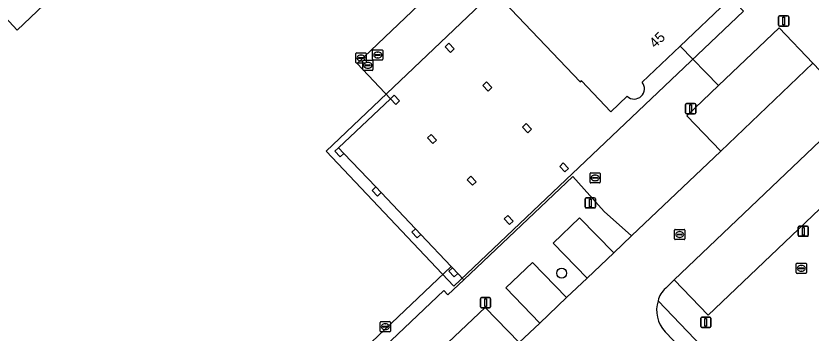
# Model space of a CAD drawing. Extents: x 156141 to 158132, y 385651 to 388333.
# Drawn here: x 156722.3 to 156800.5, y 388132.1 to 388163.2 of the extents above; entities that cross this region are included whole.
import ezdxf

# ---------------------------------------------------------------- set-up
doc = ezdxf.new("R2010")
doc.units = 0
for name, color, linetype in [('IMGEO_Berm_groen', 7, 'Continuous'), ('IMGEO_Boom', 7, 'Continuous'), ('IMGEO_Groenvoorziening', 7, 'Continuous'), ('IMGEO_Kolk', 7, 'Continuous'), ('IMGEO_Lichtmast', 7, 'Continuous'), ('IMGEO_Pand', 7, 'Continuous'), ('IMGEO_Pand_nummerreeks', 7, 'Continuous'), ('IMGEO_Pand_overbouw', 7, 'Continuous'), ('IMGEO_Parkeervlak_gesloten', 7, 'Continuous'), ('IMGEO_Parkeervlak_halfverhard', 7, 'Continuous'), ('IMGEO_Rijbaan_lokaal_halfverhard', 7, 'Continuous'), ('IMGEO_Rijbaan_lokaal_open', 7, 'Continuous'), ('IMGEO_Rioolput', 7, 'Continuous'), ('IMGEO_Voetpad_open', 7, 'Continuous')]:
    doc.layers.add(name, color=color, linetype=linetype)

msp = doc.modelspace()

# ---------------------------------------------------------------- linework, layer by layer
at = {"layer": 'IMGEO_Berm_groen'}
for points in [[(156801.202, 388167.051), (156796.769, 388169.334), (156792.463, 388165.162), (156792.149, 388164.858), (156792.274, 388164.726), (156787.595, 388160.291), (156791.374, 388156.416), (156797.338, 388162.076), (156800.625, 388158.603), (156804.809, 388154.272), (156808.143, 388150.793), (156790.338, 388133.878), (156787.021, 388137.351), (156786.177, 388136.523)], [(156785.423, 388135.304), (156794.819, 388125.508)]]:
    msp.add_lwpolyline(points, dxfattribs=at)
msp.add_arc((156787.749, 388134.708), 2.401, 130.89712, 165.626, dxfattribs=at)
at = {"layer": 'IMGEO_Boom'}
msp.add_circle((156775.959, 388138.007), 0.489, dxfattribs=at)
at = {"layer": 'IMGEO_Groenvoorziening'}
for points in [[(156720.025, 388164.421), (156722.478, 388161.84), (156753.902, 388191.71), (156763.335, 388181.784)], [(156759.387, 388126.065), (156768.458, 388134.643), (156771.778, 388131.207), (156773.807, 388133.11), (156770.474, 388136.571), (156773.101, 388139.064), (156776.425, 388135.604), (156778.459, 388137.514), (156775.119, 388140.942), (156777.721, 388143.452), (156781.092, 388140.014), (156782.822, 388141.664), (156780.127, 388144.074), (156777.06, 388147.503), (156766.352, 388137.351), (156764.786, 388135.867), (156764.38, 388136.295), (156733.965, 388107.459)]]:
    msp.add_lwpolyline(points, dxfattribs=at)
at = {"layer": 'IMGEO_Kolk'}
for p, q in [((156755.746, 388158.695), (156755.746, 388159.547)), ((156755.821, 388159.621), (156756.673, 388159.621)), ((156756.234, 388159.401), (156756.259, 388159.401)), ((156756.747, 388159.547), (156756.747, 388158.695)), ((156756.673, 388158.621), (156755.821, 388158.621)), ((156756.005, 388159.115), (156756.005, 388159.127)), ((156756.443, 388159.078), (156756.045, 388159.078)), ((156756.048, 388159.164), (156756.446, 388159.164)), ((156756.257, 388158.841), (156756.232, 388158.841)), ((156756.489, 388159.127), (156756.489, 388159.115)), ((156758.13, 388132.328), (156758.13, 388133.18)), ((156758.205, 388133.254), (156759.057, 388133.254)), ((156758.389, 388132.748), (156758.389, 388132.76)), ((156758.432, 388132.797), (156758.83, 388132.797)), ((156758.618, 388133.034), (156758.643, 388133.034)), ((156758.873, 388132.76), (156758.873, 388132.748)), ((156759.131, 388133.18), (156759.131, 388132.328)), ((156759.057, 388132.254), (156758.205, 388132.254)), ((156758.827, 388132.711), (156758.429, 388132.711)), ((156758.641, 388132.474), (156758.616, 388132.474))]:
    msp.add_line(p, q, dxfattribs=at)
for points in [[(156755.746, 388158.695), (156755.746, 388159.547)], [(156755.821, 388159.621), (156756.673, 388159.621)], [(156756.747, 388159.547), (156756.747, 388158.695)], [(156756.673, 388158.621), (156755.821, 388158.621)], [(156758.13, 388132.328), (156758.13, 388133.18)], [(156758.205, 388133.254), (156759.057, 388133.254)], [(156759.131, 388133.18), (156759.131, 388132.328)], [(156759.057, 388132.254), (156758.205, 388132.254)]]:
    msp.add_lwpolyline(points, dxfattribs=at)
for centre, radius, start, end in [((156755.823, 388159.545), 0.0765, 91.55205, 178.44795), ((156755.823, 388159.545), 0.0765, 91.55205, 178.44795), ((156756.671, 388159.545), 0.0765, 1.55205, 88.44795), ((156756.671, 388159.545), 0.0765, 1.55205, 88.44795), ((156755.823, 388158.697), 0.0765, 181.55205, 268.44795), ((156755.823, 388158.697), 0.0765, 181.55205, 268.44795), ((156756.045, 388159.124), 0.0403, 85.87752, 175.75265), ((156756.042, 388159.114), 0.0366, 178.93798, 274.71019), ((156756.446, 388159.121), 0.043, 264.86636, 352.45326), ((156756.45, 388159.126), 0.0386, 1.73085, 96.63898), ((156756.671, 388158.697), 0.0765, 271.55205, 358.44795), ((156756.671, 388158.697), 0.0765, 271.55205, 358.44795), ((156758.207, 388133.178), 0.0765, 91.55205, 178.44795), ((156758.207, 388133.178), 0.0765, 91.55205, 178.44795), ((156758.429, 388132.757), 0.0403, 85.87752, 175.75265), ((156758.426, 388132.747), 0.0366, 178.93798, 274.71019), ((156758.83, 388132.754), 0.043, 264.86636, 352.45326), ((156758.834, 388132.759), 0.0386, 1.73085, 96.63898), ((156759.055, 388133.178), 0.0765, 1.55205, 88.44795), ((156759.055, 388133.178), 0.0765, 1.55205, 88.44795), ((156758.207, 388132.33), 0.0765, 181.55205, 268.44795), ((156758.207, 388132.33), 0.0765, 181.55205, 268.44795), ((156759.055, 388132.33), 0.0765, 271.55205, 358.44795), ((156759.055, 388132.33), 0.0765, 271.55205, 358.44795)]:
    msp.add_arc(centre, radius, start, end, dxfattribs=at)
for centre, major_axis, ratio, start_param, end_param in [((156756.233, 388159.121), (-0.387, 0.002), 0.722429, 4.712389, 7.853982), ((156756.258, 388159.121), (-0.39, 0.002), 0.717154, 1.570796, 4.712389), ((156758.617, 388132.754), (-0.387, 0.002), 0.722429, 4.712389, 7.853982), ((156758.642, 388132.754), (-0.39, 0.002), 0.717154, 1.570796, 4.712389)]:
    msp.add_ellipse(centre, major_axis=major_axis, ratio=ratio, start_param=start_param, end_param=end_param, dxfattribs=at)
at = {"layer": 'IMGEO_Lichtmast'}
for p, q in [((156797.37, 388163.25), (156798.16, 388163.25)), ((156798.16, 388163.25), (156797.37, 388163.25)), ((156797.27, 388162.35), (156797.27, 388163.15)), ((156797.27, 388163.15), (156797.27, 388162.35)), ((156798.26, 388163.15), (156798.26, 388162.35)), ((156798.26, 388162.35), (156798.26, 388163.15)), ((156798.16, 388162.25), (156797.37, 388162.25)), ((156797.37, 388162.25), (156798.16, 388162.25)), ((156788.234, 388154.647), (156789.024, 388154.647)), ((156789.024, 388154.647), (156788.234, 388154.647)), ((156788.134, 388153.747), (156788.134, 388154.547)), ((156788.134, 388154.547), (156788.134, 388153.747)), ((156789.124, 388154.547), (156789.124, 388153.747)), ((156789.124, 388153.747), (156789.124, 388154.547)), ((156789.024, 388153.647), (156788.234, 388153.647)), ((156788.234, 388153.647), (156789.024, 388153.647)), ((156778.276, 388144.502), (156778.276, 388145.302)), ((156778.276, 388145.302), (156778.276, 388144.502)), ((156778.376, 388145.402), (156779.166, 388145.402)), ((156779.166, 388145.402), (156778.376, 388145.402)), ((156779.266, 388145.302), (156779.266, 388144.502)), ((156779.266, 388144.502), (156779.266, 388145.302)), ((156779.166, 388144.402), (156778.376, 388144.402)), ((156778.376, 388144.402), (156779.166, 388144.402)), ((156799.202, 388141.722), (156799.202, 388142.522)), ((156799.202, 388142.522), (156799.202, 388141.722)), ((156799.302, 388142.622), (156800.092, 388142.622)), ((156800.092, 388142.622), (156799.302, 388142.622)), ((156800.192, 388142.522), (156800.192, 388141.722)), ((156800.192, 388141.722), (156800.192, 388142.522)), ((156800.092, 388141.622), (156799.302, 388141.622)), ((156799.302, 388141.622), (156800.092, 388141.622)), ((156767.988, 388134.704), (156767.988, 388135.504)), ((156767.988, 388135.504), (156767.988, 388134.704)), ((156768.088, 388135.604), (156768.878, 388135.604)), ((156768.878, 388135.604), (156768.088, 388135.604)), ((156768.978, 388135.504), (156768.978, 388134.704)), ((156768.978, 388134.704), (156768.978, 388135.504)), ((156768.878, 388134.604), (156768.088, 388134.604)), ((156768.088, 388134.604), (156768.878, 388134.604)), ((156789.618, 388132.781), (156789.618, 388133.581)), ((156789.618, 388133.581), (156789.618, 388132.781)), ((156789.718, 388133.681), (156790.508, 388133.681)), ((156790.508, 388133.681), (156789.718, 388133.681)), ((156790.608, 388133.581), (156790.608, 388132.781)), ((156790.608, 388132.781), (156790.608, 388133.581)), ((156790.508, 388132.681), (156789.718, 388132.681)), ((156789.718, 388132.681), (156790.508, 388132.681))]:
    msp.add_line(p, q, dxfattribs=at)
for points in [[(156797.69, 388163.125), (156797.84, 388163.125), (156797.84, 388162.375), (156797.69, 388162.375), (156797.69, 388163.125)], [(156788.554, 388154.522), (156788.704, 388154.522), (156788.704, 388153.772), (156788.554, 388153.772), (156788.554, 388154.522)], [(156778.696, 388145.277), (156778.846, 388145.277), (156778.846, 388144.527), (156778.696, 388144.527), (156778.696, 388145.277)], [(156799.622, 388142.497), (156799.772, 388142.497), (156799.772, 388141.747), (156799.622, 388141.747), (156799.622, 388142.497)], [(156768.408, 388135.479), (156768.558, 388135.479), (156768.558, 388134.729), (156768.408, 388134.729), (156768.408, 388135.479)], [(156790.038, 388133.556), (156790.188, 388133.556), (156790.188, 388132.806), (156790.038, 388132.806), (156790.038, 388133.556)]]:
    msp.add_lwpolyline(points, dxfattribs=at)
for centre, start, end in [((156797.37, 388163.15), 90, 180), ((156797.37, 388163.15), 90, 180), ((156798.16, 388163.15), 0, 90), ((156798.16, 388163.15), 360, 90), ((156797.37, 388162.35), 180, 270), ((156797.37, 388162.35), 180, 270), ((156798.16, 388162.35), 270, 0), ((156798.16, 388162.35), 270, 0), ((156788.234, 388154.547), 90, 180), ((156788.234, 388154.547), 90, 180), ((156789.024, 388154.547), 0, 90), ((156789.024, 388154.547), 360, 90), ((156788.234, 388153.747), 180, 270), ((156788.234, 388153.747), 180, 270), ((156789.024, 388153.747), 270, 0), ((156789.024, 388153.747), 270, 0), ((156778.376, 388145.302), 90, 180), ((156778.376, 388145.302), 90, 180), ((156779.166, 388145.302), 0, 90), ((156779.166, 388145.302), 360, 90), ((156778.376, 388144.502), 180, 270), ((156778.376, 388144.502), 180, 270), ((156779.166, 388144.502), 270, 0), ((156779.166, 388144.502), 270, 0), ((156799.302, 388142.522), 90, 180), ((156799.302, 388142.522), 90, 180), ((156800.092, 388142.522), 0, 90), ((156800.092, 388142.522), 360, 90), ((156799.302, 388141.722), 180, 270), ((156799.302, 388141.722), 180, 270), ((156800.092, 388141.722), 270, 0), ((156800.092, 388141.722), 270, 0), ((156768.088, 388135.504), 90, 180), ((156768.088, 388135.504), 90, 180), ((156768.878, 388135.504), 0, 90), ((156768.878, 388135.504), 360, 90), ((156768.088, 388134.704), 180, 270), ((156768.088, 388134.704), 180, 270), ((156768.878, 388134.704), 270, 0), ((156768.878, 388134.704), 270, 0), ((156789.718, 388133.581), 90, 180), ((156789.718, 388133.581), 90, 180), ((156790.508, 388133.581), 0, 90), ((156790.508, 388133.581), 360, 90), ((156789.718, 388132.781), 180, 270), ((156789.718, 388132.781), 180, 270), ((156790.508, 388132.781), 270, 0), ((156790.508, 388132.781), 270, 0)]:
    msp.add_arc(centre, 0.1, start, end, dxfattribs=at)
at = {"layer": 'IMGEO_Pand'}
for points in [[(156792.149, 388164.858), (156789.379, 388167.769), (156789.502, 388167.886), (156781.247, 388176.572), (156769.632, 388165.354), (156777.776, 388156.767), (156777.897, 388156.882), (156780.791, 388153.84), (156782.393, 388155.359)], [(156783.861, 388156.751), (156787.595, 388160.291), (156792.274, 388164.726), (156792.149, 388164.858)]]:
    msp.add_lwpolyline(points, dxfattribs=at)
for points in [[(156764.858, 388160.561), (156764.502, 388160.21), (156765.036, 388159.668), (156765.392, 388160.02)], [(156768.582, 388156.785), (156768.226, 388156.433), (156768.749, 388155.882), (156769.105, 388156.234)], [(156759.49, 388155.468), (156759.127, 388155.124), (156759.65, 388154.572), (156760.013, 388154.916)], [(156772.47, 388152.687), (156772.105, 388152.343), (156772.628, 388151.791), (156772.992, 388152.135)], [(156763.138, 388151.619), (156762.776, 388151.275), (156763.299, 388150.724), (156763.661, 388151.068)], [(156754.049, 388150.31), (156753.686, 388149.966), (156754.209, 388149.415), (156754.572, 388149.759)], [(156776.121, 388148.835), (156775.762, 388148.487), (156776.285, 388147.935), (156776.644, 388148.284)], [(156767.028, 388147.523), (156766.665, 388147.178), (156767.189, 388146.628), (156767.551, 388146.972)], [(156757.7, 388146.465), (156757.337, 388146.119), (156757.861, 388145.569), (156758.223, 388145.914)], [(156770.681, 388143.676), (156770.318, 388143.332), (156770.846, 388142.776), (156771.204, 388143.125)], [(156761.593, 388142.365), (156761.23, 388142.021), (156761.753, 388141.468), (156762.117, 388141.813)], [(156765.229, 388138.536), (156764.866, 388138.191), (156765.39, 388137.64), (156765.752, 388137.984)]]:
    msp.add_lwpolyline(points, close=True, dxfattribs=at)
msp.add_arc((156783.079, 388156.106), 1.014, 227.45324, 39.50239, dxfattribs=at)
at = {"layer": 'IMGEO_Pand_overbouw'}
msp.add_lwpolyline([(156793.823, 388163.726), (156781.255, 388176.988), (156752.814, 388149.971), (156765.371, 388136.736)], close=True, dxfattribs=at)
at = {"layer": 'IMGEO_Parkeervlak_gesloten'}
for points in [[(156763.335, 388181.784), (156753.902, 388191.71), (156722.478, 388161.84), (156720.025, 388164.421), (156698.919, 388144.327), (156733.142, 388108.325), (156765.107, 388138.665), (156762.117, 388141.813), (156761.753, 388141.468), (156761.23, 388142.021), (156761.593, 388142.365), (156758.223, 388145.914)], [(156758.223, 388145.914), (156757.861, 388145.569), (156757.337, 388146.119), (156757.7, 388146.465), (156754.572, 388149.759), (156754.209, 388149.415), (156753.686, 388149.966), (156754.049, 388150.31), (156759.127, 388155.124), (156755.861, 388158.571), (156771.368, 388173.332), (156763.559, 388181.545)]]:
    msp.add_lwpolyline(points, dxfattribs=at)
at = {"layer": 'IMGEO_Parkeervlak_halfverhard'}
for points in [[(156800.625, 388158.603), (156797.338, 388162.076), (156791.374, 388156.416), (156788.253, 388153.455), (156791.586, 388149.987)], [(156804.809, 388154.272), (156787.021, 388137.351), (156790.338, 388133.878), (156808.143, 388150.793)], [(156781.092, 388140.014), (156777.721, 388143.452), (156775.119, 388140.942), (156778.459, 388137.514)], [(156776.425, 388135.604), (156773.101, 388139.064), (156770.474, 388136.571), (156773.807, 388133.11)], [(156762.728, 388122.593), (156771.778, 388131.207), (156768.458, 388134.643), (156759.387, 388126.065)]]:
    msp.add_lwpolyline(points, close=True, dxfattribs=at)
at = {"layer": 'IMGEO_Rijbaan_lokaal_halfverhard'}
msp.add_lwpolyline([(156764.786, 388135.867), (156766.352, 388137.351), (156765.752, 388137.984), (156765.39, 388137.64), (156764.866, 388138.191), (156765.229, 388138.536), (156765.107, 388138.665), (156733.142, 388108.325), (156733.965, 388107.459), (156764.38, 388136.295)], close=True, dxfattribs=at)
at = {"layer": 'IMGEO_Rijbaan_lokaal_open'}
for points in [[(156786.177, 388136.523), (156787.021, 388137.351), (156804.809, 388154.272), (156800.625, 388158.603), (156791.586, 388149.987), (156782.822, 388141.664), (156781.092, 388140.014), (156778.459, 388137.514), (156776.425, 388135.604), (156773.807, 388133.11), (156771.778, 388131.207), (156762.728, 388122.593), (156760.725, 388120.676), (156746.333, 388107.184), (156746.422, 388107.092), (156744.408, 388105.155), (156730.135, 388091.562), (156728.105, 388089.669), (156713.816, 388076.083)], [(156791.004, 388127.169), (156786.114, 388132.249)]]:
    msp.add_lwpolyline(points, dxfattribs=at)
for centre, radius, start, end in [((156787.749, 388134.708), 2.401, 130.89712, 165.626), ((156788.429, 388134.378), 3.145, 162.88091, 222.60924)]:
    msp.add_arc(centre, radius, start, end, dxfattribs=at)
at = {"layer": 'IMGEO_Rioolput'}
for p, q in [((156757.389, 388158.99), (156757.389, 388159.842)), ((156757.464, 388159.916), (156758.316, 388159.916)), ((156757.648, 388159.41), (156757.648, 388159.422)), ((156758.086, 388159.373), (156757.688, 388159.373)), ((156757.691, 388159.459), (156758.089, 388159.459)), ((156757.877, 388159.696), (156757.902, 388159.696)), ((156758.132, 388159.422), (156758.132, 388159.41)), ((156758.39, 388159.842), (156758.39, 388158.99)), ((156756.418, 388157.982), (156756.418, 388158.834)), ((156756.493, 388158.908), (156757.345, 388158.908)), ((156756.906, 388158.688), (156756.931, 388158.688)), ((156757.419, 388158.834), (156757.419, 388157.982)), ((156758.316, 388158.916), (156757.464, 388158.916)), ((156757.9, 388159.136), (156757.875, 388159.136)), ((156757.345, 388157.908), (156756.493, 388157.908)), ((156756.677, 388158.402), (156756.677, 388158.414)), ((156757.115, 388158.365), (156756.717, 388158.365)), ((156756.72, 388158.451), (156757.118, 388158.451)), ((156756.929, 388158.128), (156756.904, 388158.128)), ((156757.161, 388158.414), (156757.161, 388158.402)), ((156778.742, 388146.93), (156778.742, 388147.782)), ((156778.817, 388147.856), (156779.669, 388147.856)), ((156779.23, 388147.636), (156779.255, 388147.636)), ((156779.743, 388147.782), (156779.743, 388146.93)), ((156779.669, 388146.856), (156778.817, 388146.856)), ((156779.001, 388147.35), (156779.001, 388147.362)), ((156779.439, 388147.313), (156779.041, 388147.313)), ((156779.044, 388147.399), (156779.442, 388147.399)), ((156779.253, 388147.076), (156779.228, 388147.076)), ((156779.485, 388147.362), (156779.485, 388147.35)), ((156787.05, 388141.376), (156787.05, 388142.228)), ((156787.125, 388142.302), (156787.977, 388142.302)), ((156788.051, 388142.228), (156788.051, 388141.376)), ((156787.309, 388141.796), (156787.309, 388141.808)), ((156787.747, 388141.759), (156787.349, 388141.759)), ((156787.352, 388141.845), (156787.75, 388141.845)), ((156787.561, 388141.522), (156787.536, 388141.522)), ((156787.538, 388142.082), (156787.563, 388142.082)), ((156787.793, 388141.808), (156787.793, 388141.796)), ((156787.977, 388141.302), (156787.125, 388141.302)), ((156799.004, 388138.059), (156799.004, 388138.911)), ((156799.079, 388138.985), (156799.931, 388138.985)), ((156799.263, 388138.479), (156799.263, 388138.491)), ((156799.701, 388138.442), (156799.303, 388138.442)), ((156799.306, 388138.528), (156799.704, 388138.528)), ((156799.492, 388138.765), (156799.517, 388138.765)), ((156799.747, 388138.491), (156799.747, 388138.479)), ((156800.005, 388138.911), (156800.005, 388138.059)), ((156799.931, 388137.985), (156799.079, 388137.985)), ((156799.515, 388138.205), (156799.49, 388138.205))]:
    msp.add_line(p, q, dxfattribs=at)
for points in [[(156757.389, 388158.99), (156757.389, 388159.842)], [(156757.464, 388159.916), (156758.316, 388159.916)], [(156758.39, 388159.842), (156758.39, 388158.99)], [(156756.418, 388157.982), (156756.418, 388158.834)], [(156756.493, 388158.908), (156757.345, 388158.908)], [(156757.419, 388158.834), (156757.419, 388157.982)], [(156758.316, 388158.916), (156757.464, 388158.916)], [(156757.345, 388157.908), (156756.493, 388157.908)], [(156778.742, 388146.93), (156778.742, 388147.782)], [(156778.817, 388147.856), (156779.669, 388147.856)], [(156779.743, 388147.782), (156779.743, 388146.93)], [(156779.669, 388146.856), (156778.817, 388146.856)], [(156787.05, 388141.376), (156787.05, 388142.228)], [(156787.125, 388142.302), (156787.977, 388142.302)], [(156788.051, 388142.228), (156788.051, 388141.376)], [(156787.977, 388141.302), (156787.125, 388141.302)], [(156799.004, 388138.059), (156799.004, 388138.911)], [(156799.079, 388138.985), (156799.931, 388138.985)], [(156800.005, 388138.911), (156800.005, 388138.059)], [(156799.931, 388137.985), (156799.079, 388137.985)]]:
    msp.add_lwpolyline(points, dxfattribs=at)
for centre, radius, start, end in [((156757.466, 388159.84), 0.0765, 91.55205, 178.44795), ((156757.466, 388159.84), 0.0765, 91.55205, 178.44795), ((156757.688, 388159.419), 0.0403, 85.87752, 175.75265), ((156757.685, 388159.409), 0.0366, 178.93798, 274.71019), ((156758.089, 388159.416), 0.043, 264.86636, 352.45326), ((156758.093, 388159.421), 0.0386, 1.73085, 96.63898), ((156758.314, 388159.84), 0.0765, 1.55205, 88.44795), ((156758.314, 388159.84), 0.0765, 1.55205, 88.44795), ((156756.495, 388158.832), 0.0765, 91.55205, 178.44795), ((156756.495, 388158.832), 0.0765, 91.55205, 178.44795), ((156757.343, 388158.832), 0.0765, 1.55205, 88.44795), ((156757.343, 388158.832), 0.0765, 1.55205, 88.44795), ((156757.466, 388158.992), 0.0765, 181.55205, 268.44795), ((156757.466, 388158.992), 0.0765, 181.55205, 268.44795), ((156758.314, 388158.992), 0.0765, 271.55205, 358.44795), ((156758.314, 388158.992), 0.0765, 271.55205, 358.44795), ((156756.495, 388157.984), 0.0765, 181.55205, 268.44795), ((156756.495, 388157.984), 0.0765, 181.55205, 268.44795), ((156756.717, 388158.411), 0.0403, 85.87752, 175.75265), ((156756.714, 388158.401), 0.0366, 178.93798, 274.71019), ((156757.118, 388158.408), 0.043, 264.86636, 352.45326), ((156757.122, 388158.413), 0.0386, 1.73085, 96.63898), ((156757.343, 388157.984), 0.0765, 271.55205, 358.44795), ((156757.343, 388157.984), 0.0765, 271.55205, 358.44795), ((156778.819, 388147.78), 0.0765, 91.55205, 178.44795), ((156778.819, 388147.78), 0.0765, 91.55205, 178.44795), ((156779.667, 388147.78), 0.0765, 1.55205, 88.44795), ((156779.667, 388147.78), 0.0765, 1.55205, 88.44795), ((156778.819, 388146.932), 0.0765, 181.55205, 268.44795), ((156778.819, 388146.932), 0.0765, 181.55205, 268.44795), ((156779.041, 388147.359), 0.0403, 85.87752, 175.75265), ((156779.038, 388147.349), 0.0366, 178.93798, 274.71019), ((156779.442, 388147.356), 0.043, 264.86636, 352.45326), ((156779.446, 388147.361), 0.0386, 1.73085, 96.63898), ((156779.667, 388146.932), 0.0765, 271.55205, 358.44795), ((156779.667, 388146.932), 0.0765, 271.55205, 358.44795), ((156787.127, 388142.226), 0.0765, 91.55205, 178.44795), ((156787.127, 388142.226), 0.0765, 91.55205, 178.44795), ((156787.975, 388142.226), 0.0765, 1.55205, 88.44795), ((156787.975, 388142.226), 0.0765, 1.55205, 88.44795), ((156787.127, 388141.378), 0.0765, 181.55205, 268.44795), ((156787.127, 388141.378), 0.0765, 181.55205, 268.44795), ((156787.349, 388141.805), 0.0403, 85.87752, 175.75265), ((156787.346, 388141.795), 0.0366, 178.93798, 274.71019), ((156787.75, 388141.802), 0.043, 264.86636, 352.45326), ((156787.754, 388141.807), 0.0386, 1.73085, 96.63898), ((156787.975, 388141.378), 0.0765, 271.55205, 358.44795), ((156787.975, 388141.378), 0.0765, 271.55205, 358.44795), ((156799.081, 388138.909), 0.0765, 91.55205, 178.44795), ((156799.081, 388138.909), 0.0765, 91.55205, 178.44795), ((156799.303, 388138.488), 0.0403, 85.87752, 175.75265), ((156799.3, 388138.478), 0.0366, 178.93798, 274.71019), ((156799.704, 388138.485), 0.043, 264.86636, 352.45326), ((156799.708, 388138.49), 0.0386, 1.73085, 96.63898), ((156799.929, 388138.909), 0.0765, 1.55205, 88.44795), ((156799.929, 388138.909), 0.0765, 1.55205, 88.44795), ((156799.081, 388138.061), 0.0765, 181.55205, 268.44795), ((156799.081, 388138.061), 0.0765, 181.55205, 268.44795), ((156799.929, 388138.061), 0.0765, 271.55205, 358.44795), ((156799.929, 388138.061), 0.0765, 271.55205, 358.44795)]:
    msp.add_arc(centre, radius, start, end, dxfattribs=at)
for centre, major_axis, ratio, start_param, end_param in [((156757.876, 388159.416), (-0.387, 0.002), 0.722429, 4.712389, 7.853982), ((156757.901, 388159.416), (-0.39, 0.002), 0.717154, 1.570796, 4.712389), ((156756.905, 388158.408), (-0.387, 0.002), 0.722429, 4.712389, 7.853982), ((156756.93, 388158.408), (-0.39, 0.002), 0.717154, 1.570796, 4.712389), ((156779.229, 388147.356), (-0.387, 0.002), 0.722429, 4.712389, 7.853982), ((156779.254, 388147.356), (-0.39, 0.002), 0.717154, 1.570796, 4.712389), ((156787.537, 388141.802), (-0.387, 0.002), 0.722429, 4.712389, 7.853982), ((156787.562, 388141.802), (-0.39, 0.002), 0.717154, 1.570796, 4.712389), ((156799.491, 388138.485), (-0.387, 0.002), 0.722429, 4.712389, 7.853982), ((156799.516, 388138.485), (-0.39, 0.002), 0.717154, 1.570796, 4.712389)]:
    msp.add_ellipse(centre, major_axis=major_axis, ratio=ratio, start_param=start_param, end_param=end_param, dxfattribs=at)
at = {"layer": 'IMGEO_Voetpad_open'}
for points in [[(156782.393, 388155.359), (156780.791, 388153.84), (156777.897, 388156.882), (156777.776, 388156.767), (156769.632, 388165.354), (156781.247, 388176.572), (156789.502, 388167.886), (156789.379, 388167.769), (156792.149, 388164.858), (156792.463, 388165.162), (156790.992, 388166.714), (156794.781, 388170.358), (156791.383, 388172.108), (156784.225, 388175.63), (156781.312, 388177.428)], [(156773.959, 388175.793), (156773.905, 388175.746), (156771.368, 388173.332), (156755.861, 388158.571), (156759.127, 388155.124), (156754.049, 388150.31), (156754.572, 388149.759), (156757.7, 388146.465), (156758.223, 388145.914), (156761.593, 388142.365), (156762.117, 388141.813), (156765.107, 388138.665), (156765.229, 388138.536), (156765.752, 388137.984), (156766.352, 388137.351), (156777.06, 388147.503), (156780.127, 388144.074), (156782.822, 388141.664), (156791.586, 388149.987)], [(156791.586, 388149.987), (156788.253, 388153.455), (156791.374, 388156.416), (156787.595, 388160.291), (156783.861, 388156.751)], [(156794.819, 388125.508), (156785.423, 388135.304)], [(156786.114, 388132.249), (156791.004, 388127.169)]]:
    msp.add_lwpolyline(points, dxfattribs=at)
for points in [[(156765.036, 388159.668), (156764.502, 388160.21), (156764.858, 388160.561), (156765.392, 388160.02)], [(156768.749, 388155.882), (156768.226, 388156.433), (156768.582, 388156.785), (156769.105, 388156.234)], [(156759.127, 388155.124), (156759.49, 388155.468), (156760.013, 388154.916), (156759.65, 388154.572)], [(156772.628, 388151.791), (156772.105, 388152.343), (156772.47, 388152.687), (156772.992, 388152.135)], [(156763.661, 388151.068), (156763.299, 388150.724), (156762.776, 388151.275), (156763.138, 388151.619)], [(156776.644, 388148.284), (156776.285, 388147.935), (156775.762, 388148.487), (156776.121, 388148.835)], [(156767.551, 388146.972), (156767.189, 388146.628), (156766.665, 388147.178), (156767.028, 388147.523)], [(156771.204, 388143.125), (156770.846, 388142.776), (156770.318, 388143.332), (156770.681, 388143.676)]]:
    msp.add_lwpolyline(points, close=True, dxfattribs=at)
for centre, radius, start, end in [((156783.079, 388156.106), 1.014, 227.45324, 39.50239), ((156788.429, 388134.378), 3.145, 162.88091, 222.60924)]:
    msp.add_arc(centre, radius, start, end, dxfattribs=at)

# ---------------------------------------------------------------- texts
at = {"layer": 'IMGEO_Pand_nummerreeks'}
msp.add_text('45', height=1, rotation=43.47031, dxfattribs=at).set_placement((156785.136, 388160.027))

doc.saveas('drawing.dxf')
